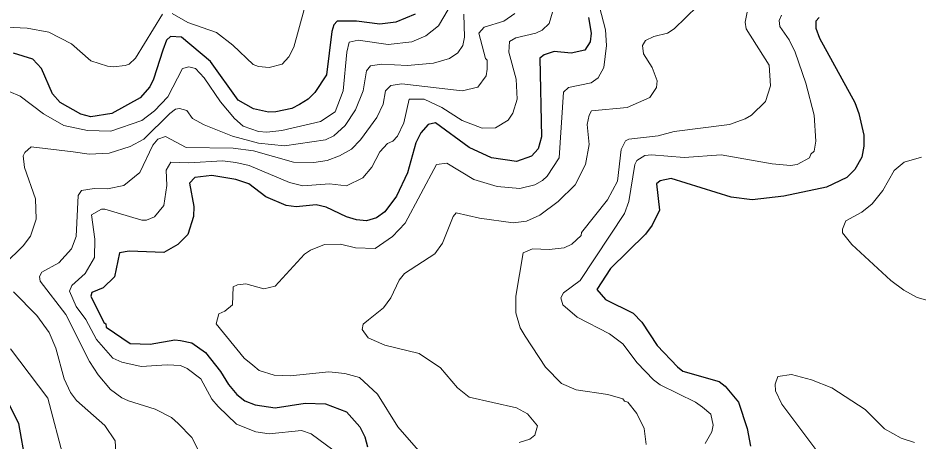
# Model space of a CAD drawing. Extents: x 423 to 448.8, y 7456.3 to 7484.
# Drawn here: x 432.919 to 434.58, y 7467.476 to 7468.258 of the extents above; entities that cross this region are included whole.
import ezdxf

# ---------------------------------------------------------------- set-up
doc = ezdxf.new("R2010")
doc.units = 0
doc.header["$LTSCALE"] = 0.032
doc.layers.add('1', color=7, linetype='Continuous', lineweight=25)
doc.layers.add('2', color=7, linetype='Continuous', lineweight=13)

msp = doc.modelspace()

# ---------------------------------------------------------------- linework, layer by layer
at = {"layer": '1'}
for points in [[(433.6521, 7468.2645), (433.6166, 7468.2498), (433.5872, 7468.2459), (433.5439, 7468.2514), (433.5082, 7468.2514), (433.5021, 7468.2452), (433.4982, 7468.2328), (433.4889, 7468.1523), (433.4673, 7468.1199), (433.4549, 7468.1075), (433.4387, 7468.0975), (433.4247, 7468.0905), (433.3954, 7468.0843), (433.3814, 7468.0835), (433.3536, 7468.0897), (433.3257, 7468.106), (433.2747, 7468.1771), (433.2213, 7468.222), (433.2004, 7468.2235), (433.1934, 7468.2166), (433.1865, 7468.198), (433.1695, 7468.1447), (433.1625, 7468.1307), (433.1447, 7468.1098), (433.0922, 7468.0812), (433.0534, 7468.075), (433.0349, 7468.0797), (432.997, 7468.1013), (432.9831, 7468.1175), (432.9629, 7468.164), (432.9467, 7468.1818), (432.9112, 7468.1926)], [(433.9723, 7468.2583), (433.977, 7468.2297), (433.9754, 7468.2135), (433.9654, 7468.198), (433.9399, 7468.1926), (433.9089, 7468.1957), (433.8904, 7468.1895), (433.8826, 7468.1833), (433.8857, 7468.0379), (433.8795, 7468.0162), (433.8672, 7468.0023), (433.8393, 7467.9923), (433.7929, 7467.9992), (433.7519, 7468.0185), (433.69, 7468.0642), (433.6761, 7468.0611), (433.6629, 7468.0456), (433.6537, 7468.0271), (433.6382, 7467.9714), (433.6181, 7467.9288), (433.5964, 7467.8995), (433.581, 7467.8886), (433.5624, 7467.8832), (433.5439, 7467.8848), (433.5253, 7467.8901), (433.4882, 7467.908), (433.4696, 7467.9126), (433.4325, 7467.9087), (433.4139, 7467.9111), (433.3768, 7467.9273), (433.3451, 7467.9513), (433.3211, 7467.959), (433.277, 7467.9667), (433.2453, 7467.9629), (433.236, 7467.9528), (433.2437, 7467.9095), (433.243, 7467.891), (433.2329, 7467.8577), (433.2144, 7467.8391), (433.1881, 7467.8244), (433.1246, 7467.8267), (433.1068, 7467.8236), (433.0975, 7467.7796), (433.0767, 7467.7594), (433.0558, 7467.7509), (433.0535, 7467.744), (433.0774, 7467.6953), (433.0813, 7467.6929), (433.0821, 7467.6868), (433.1262, 7467.6566), (433.1633, 7467.655), (433.2089, 7467.6635), (433.219, 7467.662), (433.2399, 7467.6574), (433.2654, 7467.6396), (433.2932, 7467.6048), (433.3079, 7467.5808), (433.3234, 7467.5622), (433.3381, 7467.5506), (433.3567, 7467.5429), (433.3938, 7467.5374), (433.4495, 7467.546), (433.4866, 7467.5452), (433.5253, 7467.5305), (433.55, 7467.5027), (433.5593, 7467.4841), (433.564, 7467.4656)], [(434.3977, 7468.2583), (434.3916, 7468.2514), (434.3916, 7468.239), (434.3985, 7468.2205), (434.4635, 7468.1013), (434.4712, 7468.0812), (434.4805, 7468.041), (434.4805, 7468.0209), (434.4766, 7468.0008), (434.4635, 7467.9776), (434.4488, 7467.9629), (434.4117, 7467.9451), (434.3328, 7467.9288), (434.274, 7467.9219), (434.2353, 7467.9265), (434.1247, 7467.9613), (434.1046, 7467.9567), (434.0976, 7467.9513), (434.1031, 7467.9025), (434.0899, 7467.8747), (434.0775, 7467.8584), (434.0125, 7467.795), (433.9878, 7467.7564), (434.0033, 7467.7378), (434.0543, 7467.7123), (434.0705, 7467.696), (434.0992, 7467.6527), (434.1363, 7467.6133), (434.1463, 7467.6055), (434.2136, 7467.5862), (434.2245, 7467.5777), (434.2492, 7467.5483), (434.2647, 7467.4996), (434.2709, 7467.4671)], [(432.874, 7467.6001), (432.9204, 7467.5089), (432.9328, 7467.4362)]]:
    msp.add_lwpolyline(points, dxfattribs=at)
at = {"layer": '2'}
for points in [[(433.6335, 7467.8786), (433.6916, 7467.9869), (433.7109, 7467.9892), (433.7604, 7467.959), (433.8037, 7467.9466), (433.8455, 7467.9427), (433.8734, 7467.9497), (433.8872, 7467.9575), (433.8958, 7467.9652), (433.9182, 7467.9992), (433.9259, 7468.1207), (433.9352, 7468.1292), (433.977, 7468.1377), (433.9901, 7468.147), (434.0002, 7468.1663), (434.0056, 7468.2065), (434.0033, 7468.2359), (433.9816, 7468.321)], [(434.1734, 7468.2792), (434.1301, 7468.2374), (434.1178, 7468.2297), (434.093, 7468.2235), (434.0775, 7468.2158), (434.0721, 7468.2065), (434.0736, 7468.1911), (434.0899, 7468.1663), (434.0992, 7468.1416), (434.0976, 7468.1292), (434.0852, 7468.1106), (434.0435, 7468.0921), (433.9777, 7468.0859), (433.9731, 7468.0781), (433.97, 7468.0611), (433.9731, 7468.024), (433.9669, 7467.9869), (433.9476, 7467.9497), (433.9159, 7467.9188), (433.8826, 7467.8932), (433.8579, 7467.8824), (433.8331, 7467.8793), (433.7713, 7467.8879), (433.7279, 7467.8979), (433.7225, 7467.8909), (433.7024, 7467.8415), (433.6885, 7467.8221), (433.6328, 7467.7858), (433.6227, 7467.7734), (433.6072, 7467.7409), (433.5941, 7467.7223), (433.5663, 7467.6999), (433.5562, 7467.6922), (433.5547, 7467.6821), (433.5655, 7467.6666), (433.5965, 7467.6535), (433.6599, 7467.638), (433.6993, 7467.6117), (433.7302, 7467.5746), (433.7519, 7467.5576), (433.8393, 7467.5375), (433.8594, 7467.5266), (433.878, 7467.5042), (433.8733, 7467.4872), (433.864, 7467.4795), (433.844, 7467.4733)], [(432.8338, 7468.2436), (432.9359, 7468.239), (432.9761, 7468.2312), (433.0179, 7468.2096), (433.0535, 7468.1787), (433.0844, 7468.1686), (433.0953, 7468.1671), (433.1169, 7468.1701), (433.1246, 7468.1725), (433.1362, 7468.1833), (433.1857, 7468.2645)], [(433.7132, 7468.273), (433.6955, 7468.2429), (433.6722, 7468.2243), (433.646, 7468.2135), (433.6026, 7468.2088), (433.547, 7468.2166), (433.5307, 7468.2127), (433.526, 7468.1942), (433.5191, 7468.123), (433.5044, 7468.0843), (433.4773, 7468.0665), (433.4062, 7468.0495), (433.3783, 7468.0464), (433.3629, 7468.0479), (433.335, 7468.058), (433.3188, 7468.0719), (433.2932, 7468.1029), (433.2631, 7468.1469), (433.2469, 7468.164), (433.2345, 7468.1671), (433.2228, 7468.164), (433.1958, 7468.1121), (433.171, 7468.0858), (433.1478, 7468.068), (433.0906, 7468.0487), (433.0473, 7468.0495), (433.004, 7468.0588), (432.9661, 7468.0804)], [(433.2035, 7468.2661), (433.2329, 7468.249), (433.2855, 7468.2305), (433.3157, 7468.2073), (433.3535, 7468.1717), (433.3629, 7468.1679), (433.383, 7468.1663), (433.4069, 7468.1725), (433.4193, 7468.1856), (433.4286, 7468.2034), (433.4471, 7468.273)], [(433.7418, 7468.2645), (433.7434, 7468.222), (433.7403, 7468.2065), (433.731, 7468.1933), (433.7156, 7468.1825), (433.6862, 7468.174), (433.6382, 7468.1701), (433.5903, 7468.1725), (433.5701, 7468.1694), (433.5624, 7468.1601), (433.5562, 7468.123), (433.5423, 7468.0882), (433.523, 7468.0588), (433.502, 7468.0402), (433.4866, 7468.0325), (433.4108, 7468.0217), (433.3629, 7468.0263), (433.3149, 7468.0395), (433.2631, 7468.0603), (433.2414, 7468.0719), (433.2306, 7468.0866), (433.2175, 7468.0905)], [(433.8362, 7468.2661), (433.8161, 7468.2514), (433.7797, 7468.2405), (433.7697, 7468.2297), (433.7821, 7468.1825), (433.7852, 7468.1794), (433.7852, 7468.1632), (433.7836, 7468.1508), (433.7682, 7468.1299), (433.7388, 7468.123), (433.6274, 7468.1361), (433.6072, 7468.133)], [(433.9058, 7468.2684), (433.8997, 7468.2475), (433.8865, 7468.2351), (433.8749, 7468.2297), (433.8378, 7468.2212), (433.8261, 7468.2143), (433.8254, 7468.1942), (433.8385, 7468.1447), (433.8408, 7468.1075), (433.8323, 7468.082), (433.8239, 7468.0688), (433.8006, 7468.0549), (433.7759, 7468.0541)], [(434.2647, 7468.2684), (434.2616, 7468.2498), (434.2631, 7468.2374), (434.3057, 7468.1702), (434.308, 7468.1323), (434.2988, 7468.1036), (434.2732, 7468.0781), (434.2616, 7468.0711), (434.2322, 7468.0611), (434.1301, 7468.0479), (434.1008, 7468.0402), (434.0466, 7468.034), (434.0404, 7468.0309), (434.0327, 7468.0147), (434.0257, 7467.9559), (434.0071, 7467.9218), (433.9592, 7467.8616), (433.9584, 7467.8561), (433.9414, 7467.8399), (433.9275, 7467.8329), (433.8997, 7467.8298)], [(434.3281, 7468.263), (434.3242, 7468.2529), (434.325, 7468.2421), (434.3428, 7468.2174), (434.3536, 7468.1942), (434.373, 7468.1369), (434.3885, 7468.0781), (434.3916, 7468.0302), (434.3885, 7468.0116), (434.3823, 7468.0062), (434.38, 7467.9992), (434.3575, 7467.9869), (434.3452, 7467.9853), (434.3111, 7467.9884), (434.2168, 7468.0046), (434.1487, 7468), (434.0884, 7468.0046), (434.076, 7468.0038), (434.0613, 7467.9946), (434.0574, 7467.9869), (434.0466, 7467.9188), (434.0389, 7467.8963), (433.9568, 7467.7726), (433.9259, 7467.7501), (433.9213, 7467.7409), (433.9251, 7467.7277), (433.9515, 7467.7053), (434.011, 7467.6744), (434.0357, 7467.6558), (434.0621, 7467.621), (434.0922, 7467.5893), (434.1046, 7467.58), (434.1696, 7467.5483), (434.1827, 7467.539), (434.1982, 7467.5259)], [(432.9661, 7468.0804), (432.9235, 7468.1129), (432.8818, 7468.1307)], [(433.6072, 7468.133), (433.5972, 7468.123), (433.5934, 7468.0982), (433.5817, 7468.0735), (433.5515, 7468.0325), (433.5345, 7468.0155), (433.5129, 7468.0031), (433.4897, 7467.9946), (433.465, 7467.9907), (433.4278, 7467.9915), (433.3536, 7468.0124), (433.3165, 7468.017), (433.2298, 7468.0185), (433.1912, 7468.0387), (433.1772, 7468.034), (433.1679, 7468.0224), (433.1439, 7467.9721), (433.1146, 7467.9482), (433.0844, 7467.942), (433.0597, 7467.9428), (433.0365, 7467.9389), (433.0302, 7467.9296), (433.0264, 7467.8538), (433.0179, 7467.8314), (432.9947, 7467.8051), (432.963, 7467.7881), (432.9591, 7467.7803), (432.9599, 7467.7718), (433.0078, 7467.71), (433.0512, 7467.6233), (433.0674, 7467.5986), (433.0898, 7467.5715), (433.1107, 7467.556), (433.1231, 7467.5506), (433.1726, 7467.5351), (433.2027, 7467.5197), (433.2151, 7467.5088), (433.2399, 7467.4826), (433.2538, 7467.4562)], [(433.7759, 7468.0541), (433.7388, 7468.068), (433.7016, 7468.092), (433.6691, 7468.1075), (433.6413, 7468.1075), (433.6312, 7468.0642), (433.6197, 7468.0395), (433.6111, 7468.0301), (433.6011, 7468.0255), (433.5871, 7468.0101), (433.5725, 7467.9822), (433.5554, 7467.9621), (433.5253, 7467.9474), (433.4944, 7467.9512), (433.4449, 7467.9474), (433.4201, 7467.9536), (433.3459, 7467.9853), (433.3211, 7467.9907), (433.2964, 7467.9938), (433.2345, 7467.9899), (433.2012, 7467.9915), (433.1927, 7467.9768), (433.1942, 7467.9482), (433.1881, 7467.9111), (433.171, 7467.8902), (433.1563, 7467.884), (433.1478, 7467.884), (433.0797, 7467.9048), (433.0736, 7467.9048), (433.055, 7467.894), (433.0612, 7467.8492), (433.0604, 7467.8152), (433.0434, 7467.7858), (433.0186, 7467.7633), (433.014, 7467.7533), (433.0264, 7467.7246), (433.0442, 7467.7007), (433.0643, 7467.6636), (433.0945, 7467.6295), (433.1107, 7467.6218), (433.1463, 7467.6141), (433.1943, 7467.6171), (433.219, 7467.6156), (433.2314, 7467.6102), (433.2569, 7467.5909), (433.277, 7467.5537), (433.2886, 7467.5398), (433.3226, 7467.5073), (433.3582, 7467.4934), (433.383, 7467.4895), (433.4425, 7467.4957), (433.4603, 7467.4895), (433.5144, 7467.4493)], [(433.2175, 7468.0905), (433.2097, 7468.089), (433.1996, 7468.0812), (433.1517, 7468.034), (433.1262, 7468.0201), (433.0875, 7468.0077), (433.0504, 7468.0062), (433.021, 7468.0101), (432.9436, 7468.0193), (432.932, 7468.0093), (432.9289, 7468.0031), (432.9313, 7467.9814), (432.9513, 7467.9234), (432.9529, 7467.8863), (432.9421, 7467.8546), (432.9289, 7467.8368), (432.8941, 7467.8028)], [(434.5865, 7468.0008), (434.5547, 7467.9915), (434.5362, 7467.976), (434.5153, 7467.9389), (434.496, 7467.9141), (434.4767, 7467.8987), (434.4472, 7467.8832), (434.4411, 7467.8678), (434.4411, 7467.8608), (434.4581, 7467.8391), (434.53, 7467.7726), (434.554, 7467.7548), (434.5787, 7467.7416), (434.6159, 7467.7308)], [(433.663, 7467.4539), (433.6204, 7467.5026), (433.5825, 7467.563), (433.5493, 7467.5939), (433.5222, 7467.6009), (433.4928, 7467.604), (433.4217, 7467.597), (433.3923, 7467.5978), (433.3644, 7467.6063), (433.3528, 7467.6164), (433.3365, 7467.6295), (433.2847, 7467.693), (433.2901, 7467.7115), (433.301, 7467.7161), (433.3149, 7467.7277), (433.3165, 7467.761), (433.3242, 7467.7649), (433.3397, 7467.7664), (433.3729, 7467.7571), (433.3938, 7467.7625), (433.4479, 7467.8213), (433.4588, 7467.829), (433.4851, 7467.8391), (433.5145, 7467.8399), (433.5423, 7467.8329), (433.5786, 7467.8321), (433.6103, 7467.8538), (433.6335, 7467.8786)], [(433.8997, 7467.8298), (433.8687, 7467.8314), (433.8517, 7467.8236), (433.8378, 7467.744), (433.8378, 7467.7131), (433.8463, 7467.6852), (433.8555, 7467.6697), (433.8927, 7467.6125), (433.9221, 7467.5823), (433.9492, 7467.5707), (434.0079, 7467.5622), (434.0357, 7467.5545), (434.0388, 7467.5498), (434.045, 7467.5483), (434.0613, 7467.5274), (434.0752, 7467.4996), (434.0783, 7467.4702)], [(432.9112, 7467.7517), (432.9537, 7467.7084), (432.9769, 7467.6767), (432.9893, 7467.6481), (433.0047, 7467.5909), (433.0164, 7467.5661), (433.0272, 7467.5514), (433.0797, 7467.505), (433.0983, 7467.4764), (433.0999, 7467.4563)], [(432.9057, 7467.6465), (432.9746, 7467.5553), (433.0047, 7467.4408)], [(434.5741, 7467.4733), (434.5494, 7467.4818), (434.5184, 7467.4988), (434.4828, 7467.5344), (434.421, 7467.5746), (434.3838, 7467.5893), (434.3467, 7467.5993), (434.3219, 7467.5955), (434.3165, 7467.5816), (434.3173, 7467.5692), (434.3289, 7467.5444), (434.4248, 7467.4161)], [(434.1982, 7467.5259), (434.202, 7467.5058), (434.1997, 7467.4934), (434.1873, 7467.4717)]]:
    msp.add_lwpolyline(points, dxfattribs=at)

doc.saveas('drawing.dxf')
